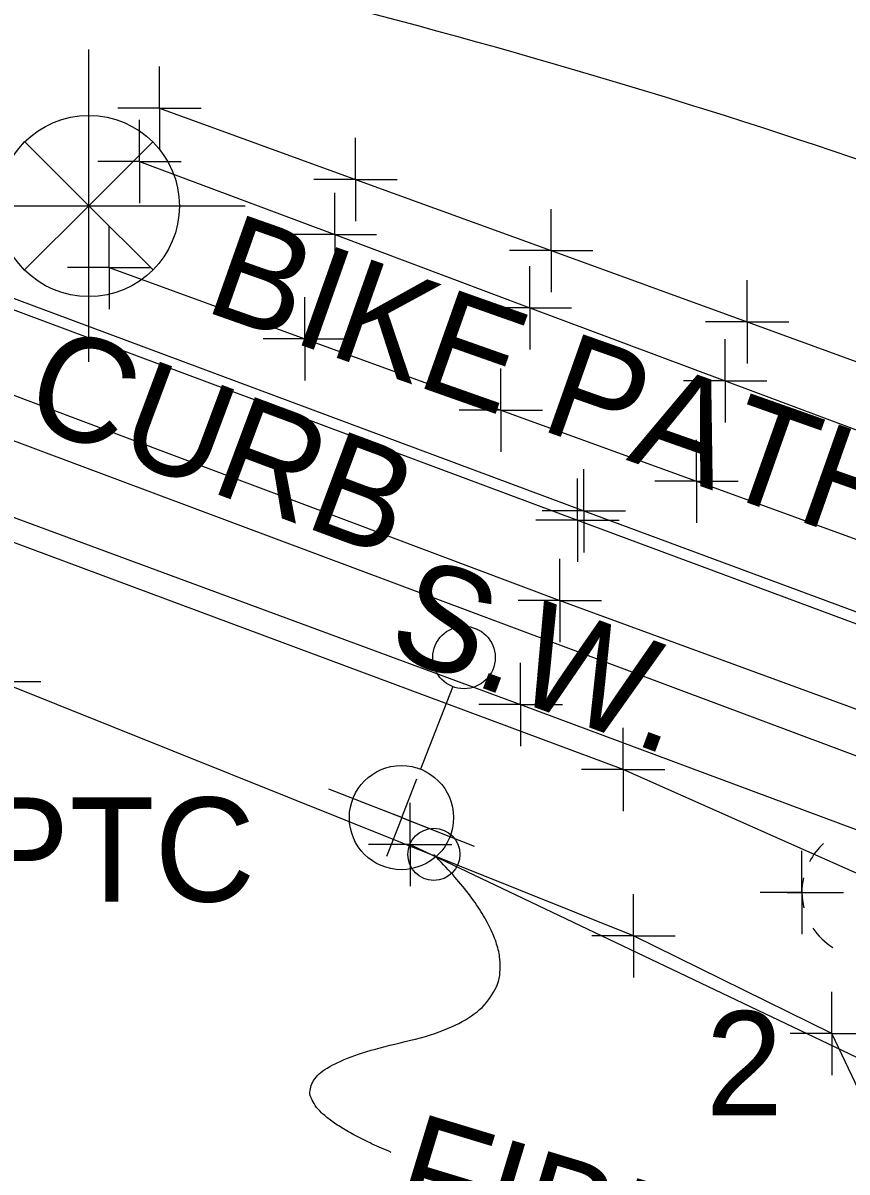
# Model space of a CAD drawing. Extents: x 0 to 1944463, y 0 to 420651.
# Drawn here: x 1942446.1 to 1942485.6, y 417875.1 to 417930.2 of the extents above; entities that cross this region are included whole.
import ezdxf

# ---------------------------------------------------------------- set-up
doc = ezdxf.new("R2010")
doc.units = 0
for name, color, linetype in [('AERIAL - CTRL - Points', 7, 'Continuous'), ('SUR - DRG - Storm Sewer Text', 7, 'Continuous'), ('SUR - DTM - Breaklines', 7, 'Continuous'), ('SUR - DTM - Breaklines - Points - Locators', 7, 'Continuous'), ('SUR - TR-CTRL - Pavement Marking', 7, 'Continuous'), ('SUR - TR-CTRL - Pavement Marking - Points - Locators', 7, 'Continuous'), ('SUR - TRAN - Features', 7, 'Continuous'), ('SUR - TRAN - Features - Points - Locators', 7, 'Continuous'), ('SUR - TRAN - Features Text', 7, 'Continuous'), ('SUR - UTL - Fiber Optic Cable (Underground)', 7, 'Continuous'), ('SUR - UTL - Fiber Optic Cable (Underground) Text', 7, 'Continuous'), ('SUR - UTL - Overhead Wire Crossings', 7, 'Continuous'), ('SUR - UTL - Overhead Wire Crossings - Points - Locators', 7, 'Continuous'), ('SUR - UTL - Poles and Miscellaneous', 7, 'Continuous'), ('SUR - UTL - Poles and Miscellaneous - Points - Locators', 7, 'Continuous'), ('SUR - UTL - Poles and Miscellaneous Text', 7, 'Continuous')]:
    doc.layers.add(name, color=color, linetype=linetype)

msp = doc.modelspace()

# ---------------------------------------------------------------- linework, layer by layer
at = {"layer": 'AERIAL - CTRL - Points'}
for p, q in [((1942449.218, 417921.462), (1942449.218, 417928.961)), ((1942449.218, 417921.462), (1942446.15, 417924.53)), ((1942449.218, 417921.462), (1942452.287, 417924.53)), ((1942441.719, 417921.462), (1942449.218, 417921.462)), ((1942446.135, 417918.378), (1942449.218, 417921.462)), ((1942449.218, 417921.462), (1942449.218, 417921.462)), ((1942449.218, 417921.462), (1942456.718, 417921.462)), ((1942452.302, 417918.378), (1942449.218, 417921.462)), ((1942449.218, 417913.962), (1942449.218, 417921.462))]:
    msp.add_line(p, q, dxfattribs=at)
msp.add_circle((1942449.218, 417921.447), 4.35, dxfattribs=at)
at = {"layer": 'SUR - DRG - Storm Sewer Text'}
msp.add_open_spline([(1942357.559, 417966.027), (1942368.767, 417953.915), (1942538.563, 417912.178), (1942553.384, 417877.57)], degree=2, dxfattribs=at)
at = {"layer": 'SUR - DTM - Breaklines'}
for points in [[(1942438.821, 417915.109), (1942439.754, 417916.407), (1942441.085, 417917.176), (1942442.456, 417917.354), (1942443.763, 417917.152), (1942472.671, 417906.374), (1942496.077, 417897.663), (1942497.871, 417896.227), (1942498.442, 417894.734), (1942498.345, 417893.148)], [(1942474.302, 417799.781), (1942482.593, 417808.097), (1942488.689, 417822.467), (1942494.152, 417858.512), (1942495.478, 417877.156), (1942492.158, 417886.698), (1942474.858, 417894.39), (1942438.729, 417907.858)], [(1942471.44, 417800.968), (1942478.816, 417811.036), (1942484.254, 417821.9), (1942489.02, 417859.171), (1942489.024, 417872.994), (1942484.864, 417881.727), (1942475.352, 417886.418), (1942444.917, 417898.625), (1942434.642, 417903.107), (1942430.896, 417892.452), (1942430.415, 417865.797), (1942426.636, 417855.364)]]:
    msp.add_lwpolyline(points, dxfattribs=at)
at = {"layer": 'SUR - DTM - Breaklines - Points - Locators'}
for p, q in [((1942472.671, 417906.374), (1942472.671, 417908.374)), ((1942472.671, 417906.374), (1942470.671, 417906.374)), ((1942472.671, 417906.374), (1942474.671, 417906.374)), ((1942472.671, 417906.374), (1942472.671, 417904.374)), ((1942444.917, 417898.625), (1942446.917, 417898.625)), ((1942474.858, 417894.39), (1942474.858, 417896.39)), ((1942474.858, 417894.39), (1942472.858, 417894.39)), ((1942474.858, 417894.39), (1942476.858, 417894.39)), ((1942474.858, 417894.39), (1942474.858, 417892.39)), ((1942475.352, 417886.418), (1942475.352, 417888.418)), ((1942475.352, 417886.418), (1942473.352, 417886.418)), ((1942475.352, 417886.418), (1942477.352, 417886.418)), ((1942475.352, 417886.418), (1942475.352, 417884.418)), ((1942484.864, 417881.727), (1942484.864, 417883.727)), ((1942484.864, 417881.727), (1942482.864, 417881.727)), ((1942484.864, 417881.727), (1942486.864, 417881.727)), ((1942484.864, 417881.727), (1942484.864, 417879.727))]:
    msp.add_line(p, q, dxfattribs=at)
at = {"layer": 'SUR - TR-CTRL - Pavement Marking'}
for points in [[(1942452.614, 417926.149), (1942462.01, 417922.726), (1942471.406, 417919.304), (1942480.802, 417915.881), (1942490.198, 417912.458), (1942499.594, 417909.035), (1942508.99, 417905.613), (1942514.213, 417903.71), (1942523.601, 417900.264)], [(1942450.191, 417918.5), (1942459.587, 417915.077), (1942468.983, 417911.654), (1942478.379, 417908.231), (1942487.775, 417904.807), (1942497.171, 417901.384), (1942506.567, 417897.961), (1942513.368, 417895.484), (1942522.752, 417892.03)]]:
    msp.add_lwpolyline(points, dxfattribs=at)
at = {"layer": 'SUR - TR-CTRL - Pavement Marking - Points - Locators'}
for p, q in [((1942452.614, 417926.149), (1942452.614, 417928.149)), ((1942452.614, 417926.149), (1942450.614, 417926.149)), ((1942452.614, 417926.149), (1942454.614, 417926.149)), ((1942452.614, 417926.149), (1942452.614, 417924.149)), ((1942462.01, 417922.726), (1942462.01, 417924.726)), ((1942462.01, 417922.726), (1942460.01, 417922.726)), ((1942462.01, 417922.726), (1942464.01, 417922.726)), ((1942462.01, 417922.726), (1942462.01, 417920.726)), ((1942471.406, 417919.304), (1942471.406, 417921.304)), ((1942450.191, 417918.5), (1942450.191, 417920.5)), ((1942471.406, 417919.304), (1942469.406, 417919.304)), ((1942471.406, 417919.304), (1942473.406, 417919.304)), ((1942471.406, 417919.304), (1942471.406, 417917.304)), ((1942450.191, 417918.5), (1942448.191, 417918.5)), ((1942450.191, 417918.5), (1942452.191, 417918.5)), ((1942450.191, 417918.5), (1942450.191, 417916.5)), ((1942480.802, 417915.881), (1942480.802, 417917.881)), ((1942459.587, 417915.077), (1942459.587, 417917.077)), ((1942480.802, 417915.881), (1942478.802, 417915.881)), ((1942480.802, 417915.881), (1942482.802, 417915.881)), ((1942480.802, 417915.881), (1942480.802, 417913.881)), ((1942459.587, 417915.077), (1942457.587, 417915.077)), ((1942459.587, 417915.077), (1942461.587, 417915.077)), ((1942459.587, 417915.077), (1942459.587, 417913.077)), ((1942468.983, 417911.654), (1942468.983, 417913.654)), ((1942468.983, 417911.654), (1942466.983, 417911.654)), ((1942468.983, 417911.654), (1942470.983, 417911.654)), ((1942468.983, 417911.654), (1942468.983, 417909.654)), ((1942478.379, 417908.231), (1942478.379, 417910.231)), ((1942478.379, 417908.231), (1942476.379, 417908.231)), ((1942478.379, 417908.231), (1942480.379, 417908.231)), ((1942478.379, 417908.231), (1942478.379, 417906.231))]:
    msp.add_line(p, q, dxfattribs=at)
at = {"layer": 'SUR - TRAN - Features'}
for points in [[(1942451.654, 417923.581), (1942461.019, 417920.074), (1942470.384, 417916.567), (1942479.749, 417913.06), (1942489.114, 417909.553), (1942498.479, 417906.046), (1942507.844, 417902.539), (1942512.833, 417900.671), (1942522.218, 417897.22), (1942531.604, 417893.769), (1942540.99, 417890.318), (1942550.375, 417886.867), (1942559.761, 417883.415), (1942569.146, 417879.964), (1942578.532, 417876.513), (1942587.918, 417873.062), (1942595.164, 417870.397), (1942604.55, 417866.946), (1942613.935, 417863.495), (1942623.321, 417860.044), (1942632.706, 417856.593), (1942642.092, 417853.142), (1942651.478, 417849.691), (1942658.804, 417846.997)], [(1942438.513, 417915.305), (1942439.406, 417916.761), (1942440.836, 417917.68), (1942442.385, 417917.928), (1942443.99, 417917.621), (1942472.965, 417906.811), (1942496.188, 417898.207), (1942498.194, 417896.601), (1942498.877, 417894.999), (1942498.823, 417893.081)], [(1942438.797, 417914.931), (1942471.821, 417902.509), (1942498.189, 417892.848)], [(1942437.002, 417909.674), (1942469.937, 417897.523), (1942496.331, 417887.674)]]:
    msp.add_lwpolyline(points, dxfattribs=at)
at = {"layer": 'SUR - TRAN - Features - Points - Locators'}
for p, q in [((1942451.654, 417923.581), (1942451.654, 417925.581)), ((1942451.654, 417923.581), (1942449.654, 417923.581)), ((1942451.654, 417923.581), (1942453.654, 417923.581)), ((1942451.654, 417923.581), (1942451.654, 417921.581)), ((1942461.019, 417920.074), (1942461.019, 417922.074)), ((1942461.019, 417920.074), (1942459.019, 417920.074)), ((1942461.019, 417920.074), (1942463.019, 417920.074)), ((1942461.019, 417920.074), (1942461.019, 417918.074)), ((1942470.384, 417916.567), (1942470.384, 417918.567)), ((1942470.384, 417916.567), (1942468.384, 417916.567)), ((1942470.384, 417916.567), (1942472.384, 417916.567)), ((1942470.384, 417916.567), (1942470.384, 417914.567)), ((1942479.749, 417913.06), (1942479.749, 417915.06)), ((1942479.749, 417913.06), (1942477.749, 417913.06)), ((1942479.749, 417913.06), (1942481.749, 417913.06)), ((1942479.749, 417913.06), (1942479.749, 417911.06)), ((1942472.965, 417906.811), (1942472.965, 417908.811)), ((1942472.965, 417906.811), (1942470.965, 417906.811)), ((1942472.965, 417906.811), (1942474.965, 417906.811)), ((1942472.965, 417906.811), (1942472.965, 417904.811)), ((1942471.821, 417902.509), (1942471.821, 417904.509)), ((1942471.821, 417902.509), (1942469.821, 417902.509)), ((1942471.821, 417902.509), (1942473.821, 417902.509)), ((1942471.821, 417902.509), (1942471.821, 417900.509)), ((1942469.937, 417897.523), (1942469.937, 417899.523)), ((1942469.937, 417897.523), (1942467.937, 417897.523)), ((1942469.937, 417897.523), (1942471.937, 417897.523)), ((1942469.937, 417897.523), (1942469.937, 417895.523))]:
    msp.add_line(p, q, dxfattribs=at)
at = {"layer": 'SUR - UTL - Fiber Optic Cable (Underground)'}
msp.add_lwpolyline([(1943675.935, 416874.811), (1943301.532, 417291.453), (1943229.017, 417377.593), (1943204.769, 417412.08), (1943079.474, 417545.559), (1943001.447, 417611.824), (1942943.851, 417666.04), (1942875.969, 417717.873), (1942785.445, 417773.544), (1942671.047, 417813.855), (1942647.996, 417834.422), (1942364.461, 417940.541)], dxfattribs=at)
at = {"layer": 'SUR - UTL - Fiber Optic Cable (Underground) Text'}
msp.add_open_spline([(1942463.727, 417876.018), (1942455.677, 417879.407), (1942472.832, 417883.184), (1942465.78, 417890.31)], degree=2, dxfattribs=at)
at = {"layer": 'SUR - UTL - Overhead Wire Crossings'}
msp.add_lwpolyline([(1942464.637, 417890.792), (1942554.719, 417847.85)], dxfattribs=at)
at = {"layer": 'SUR - UTL - Overhead Wire Crossings - Points - Locators'}
for q in [(1942464.637, 417892.792), (1942462.637, 417890.792), (1942466.637, 417890.792), (1942464.637, 417888.792)]:
    msp.add_line((1942464.637, 417890.792), q, dxfattribs=at)
at = {"layer": 'SUR - UTL - Poles and Miscellaneous'}
for p, q in [((1942466.676, 417898.376), (1942465.13, 417894.417)), ((1942464.22, 417892.089), (1942460.728, 417893.453)), ((1942464.22, 417892.089), (1942467.713, 417890.725)), ((1942465.78, 417890.31), (1942465.78, 417890.31)), ((1942482.731, 417888.491), (1942483.431, 417888.491))]:
    msp.add_line(p, q, dxfattribs=at)
for centre, radius in [((1942467.221, 417899.773), 1.5), ((1942464.22, 417892.089), 2.5), ((1942465.775, 417890.324), 1.25)]:
    msp.add_circle(centre, radius, dxfattribs=at)
for start, end in [(131.8779, 152.2204), (167.5209, 194.0362), (213.5627, 238.3328)]:
    msp.add_arc((1942486.556, 417888.516), 3.125, start, end, dxfattribs=at)
at = {"layer": 'SUR - UTL - Poles and Miscellaneous - Points - Locators'}
for p, q in [((1942464.231, 417892.09), (1942464.959, 417893.953)), ((1942464.231, 417892.09), (1942462.368, 417892.818)), ((1942464.231, 417892.09), (1942463.504, 417890.227)), ((1942464.231, 417892.09), (1942466.094, 417891.363)), ((1942483.431, 417888.491), (1942483.431, 417890.491)), ((1942483.431, 417888.491), (1942481.431, 417888.491)), ((1942483.431, 417888.491), (1942483.431, 417886.491)), ((1942483.431, 417888.491), (1942485.431, 417888.491))]:
    msp.add_line(p, q, dxfattribs=at)

# ---------------------------------------------------------------- texts
at = {"layer": 'SUR - TRAN - Features Text'}
for s, height, rotation, p in [('BIKE PATH (ASP)', 4.99999, 340.5491, (1942454.64, 417916.447)), ('CURB', 5, 339.5409, (1942445.875, 417911.155)), ('S.W.', 5, 339.7498, (1942463.374, 417900.051))]:
    msp.add_text(s, height=height, rotation=rotation, dxfattribs=at).set_placement(p)
at = {"layer": 'SUR - UTL - Fiber Optic Cable (Underground) Text'}
msp.add_text('FIBER', height=5, rotation=343.1217, dxfattribs=at).set_placement((1942463.602, 417873.174))
at = {"layer": 'SUR - UTL - Poles and Miscellaneous Text'}
for s, p in [('PTC', (1942443.828, 417888.056)), ('2', (1942478.805, 417877.795))]:
    msp.add_text(s, height=5, dxfattribs=at).set_placement(p)

doc.saveas('drawing.dxf')
